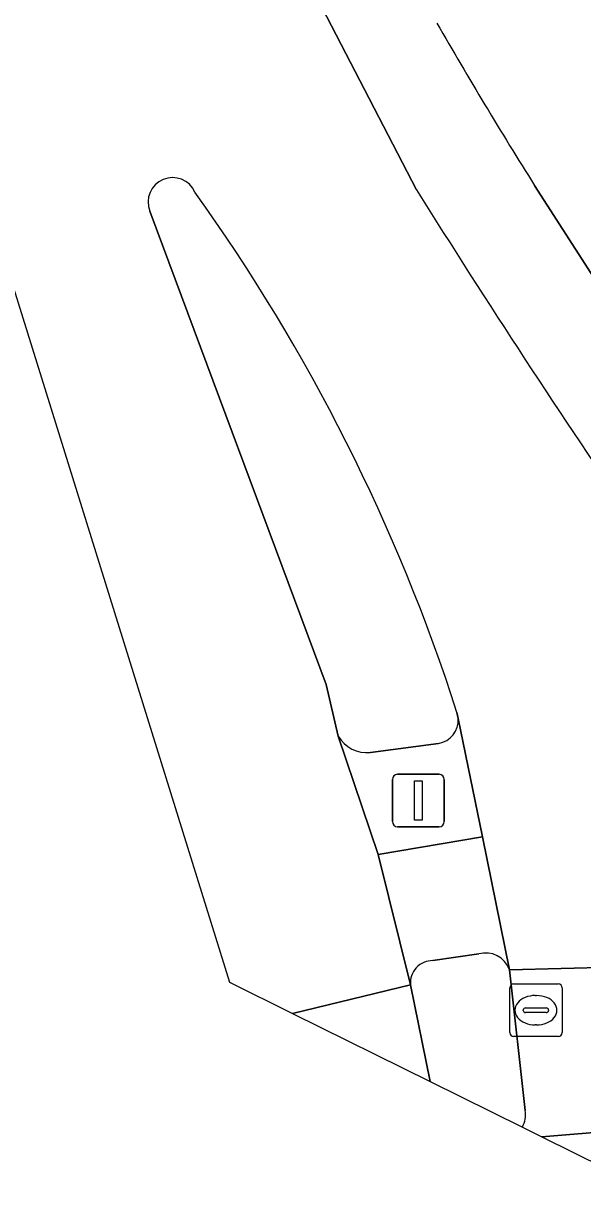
# Model space of a CAD drawing. Extents: x 159489 to 160304, y 383825 to 384531.
# Drawn here: x 159607.69 to 159618.36, y 384085.07 to 384107.17 of the extents above; entities that cross this region are included whole.
import ezdxf

# ---------------------------------------------------------------- set-up
doc = ezdxf.new("R2010")
doc.units = 0
for name, color, linetype in [('IMGEO_Fietspad_gesloten', 7, 'Continuous'), ('IMGEO_Rijbaan_lokaal_gesloten', 7, 'Continuous'), ('IMGEO_Rioolput', 7, 'Continuous'), ('IMGEO_Verkeerseiland_gesloten', 7, 'Continuous'), ('IMGEO_Verkeersregelinstallatiepaal', 7, 'Continuous'), ('IMGEO_Voetpad_open', 7, 'Continuous')]:
    doc.layers.add(name, color=color, linetype=linetype)

msp = doc.modelspace()

# ---------------------------------------------------------------- linework, layer by layer
at = {"layer": 'IMGEO_Fietspad_gesloten'}
for points in [[(159616.962, 384089.129), (159616.444, 384091.664), (159614.457, 384091.329), (159615.073, 384088.843)], [(159615.503, 384089.306), (159616.376, 384089.434)]]:
    msp.add_lwpolyline(points, dxfattribs=at)
for centre, radius, start, end in [((159616.509, 384088.975), 0.478, 18.8216, 106.1864), ((159615.494, 384088.883), 0.423, 88.7509, 185.4818)]:
    msp.add_arc(centre, radius, start, end, dxfattribs=at)
at = {"layer": 'IMGEO_Rijbaan_lokaal_gesloten'}
for points in [[(159615.188, 384103.995), (159609.877, 384114.237), (159607.482, 384119.583), (159605.043, 384126.18), (159600.843, 384137.56), (159602.421, 384138.166), (159599.184, 384145.286), (159592.622, 384157.909), (159592.597, 384157.944), (159592.572, 384157.979), (159592.452, 384158.142), (159589.904, 384162.693), (159588.807, 384162.177), (159588.321, 384161.943), (159587.509, 384161.555), (159590.661, 384156.209), (159611.621, 384088.894), (159612.823, 384088.3)], [(159608.771, 384120.973), (159608.379, 384121.986), (159607.847, 384123.454), (159602.51, 384137.91), (159602.421, 384138.166), (159600.843, 384137.56), (159605.043, 384126.18), (159607.482, 384119.583), (159609.877, 384114.237), (159615.188, 384103.995)], [(159620.213, 384099.959), (159618.759, 384102.029), (159617.442, 384104.076)], [(159612.823, 384088.3), (159612.823, 384088.3), (159615.073, 384088.843), (159614.457, 384091.329), (159613.696, 384093.583), (159613.464, 384094.566), (159610.102, 384103.59)], [(159615.96, 384094.037), (159615.984, 384093.919), (159616.444, 384091.664), (159616.962, 384089.129), (159620.902, 384089.234), (159620.263, 384091.796), (159619.659, 384094.031), (159618.598, 384096.953)], [(159621.531, 384086.711), (159620.902, 384089.234), (159616.962, 384089.129), (159617.26, 384086.449)], [(159612.823, 384088.3), (159615.447, 384087.002), (159615.073, 384088.843), (159612.823, 384088.3), (159612.823, 384088.3)], [(159622.021, 384086.314), (159617.58, 384085.948)], [(159617.58, 384085.948), (159622.021, 384086.314)], [(159617.208, 384086.132), (159617.58, 384085.948)], [(159617.58, 384085.948), (159625.419, 384082.072), (159625.409, 384082.084)]]:
    msp.add_lwpolyline(points, dxfattribs=at)
for centre, radius, start, end in [((159693.38, 384151.895), 89.74, 209.89207, 212.19865), ((159610.535, 384103.763), 0.466, 23.7962, 201.746), ((159775.218, 384204.375), 188.907, 212.09824, 214.42381), ((159775.218, 384204.375), 188.907, 212.09824, 214.42381), ((159581.839, 384083.052), 35.846, 17.8453, 35.6633), ((159616.782, 384086.365), 0.485, 331.3416, 10.027), ((159616.783, 384086.365), 0.485, 331.2677, 331.2931)]:
    msp.add_arc(centre, radius, start, end, dxfattribs=at)
at = {"layer": 'IMGEO_Rioolput'}
for p, q in [((159616.966, 384087.935), (159616.966, 384088.787)), ((159617.041, 384088.861), (159617.893, 384088.861)), ((159617.967, 384088.787), (159617.967, 384087.935)), ((159617.454, 384088.641), (159617.479, 384088.641)), ((159617.225, 384088.355), (159617.225, 384088.367)), ((159617.663, 384088.318), (159617.265, 384088.318)), ((159617.268, 384088.404), (159617.666, 384088.404)), ((159617.709, 384088.367), (159617.709, 384088.355)), ((159617.477, 384088.081), (159617.452, 384088.081)), ((159617.893, 384087.861), (159617.041, 384087.861))]:
    msp.add_line(p, q, dxfattribs=at)
for points in [[(159616.966, 384087.935), (159616.966, 384088.787)], [(159617.041, 384088.861), (159617.893, 384088.861)], [(159617.967, 384088.787), (159617.967, 384087.935)], [(159617.893, 384087.861), (159617.041, 384087.861)]]:
    msp.add_lwpolyline(points, dxfattribs=at)
for centre, radius, start, end in [((159617.043, 384088.785), 0.0765, 91.552, 178.448), ((159617.043, 384088.785), 0.0765, 91.552, 178.448), ((159617.891, 384088.785), 0.0765, 1.552, 88.448), ((159617.891, 384088.785), 0.0765, 1.552, 88.448), ((159617.265, 384088.364), 0.0403, 85.8775, 175.7526), ((159617.262, 384088.354), 0.0366, 178.938, 274.7102), ((159617.666, 384088.361), 0.043, 264.8664, 352.4533), ((159617.67, 384088.366), 0.0386, 1.7309, 96.639), ((159617.043, 384087.937), 0.0765, 181.552, 268.448), ((159617.043, 384087.937), 0.0765, 181.552, 268.448), ((159617.891, 384087.937), 0.0765, 271.552, 358.448), ((159617.891, 384087.937), 0.0765, 271.552, 358.448)]:
    msp.add_arc(centre, radius, start, end, dxfattribs=at)
for centre, major_axis, ratio, start_param, end_param in [((159617.453, 384088.361), (-0.387, 0.002), 0.722429, 4.712389, 7.853982), ((159617.478, 384088.361), (-0.39, 0.002), 0.717154, 1.570796, 4.712389)]:
    msp.add_ellipse(centre, major_axis=major_axis, ratio=ratio, start_param=start_param, end_param=end_param, dxfattribs=at)
at = {"layer": 'IMGEO_Verkeerseiland_gesloten'}
for points in [[(159610.102, 384103.59), (159613.464, 384094.566), (159613.696, 384093.583)], [(159615.984, 384093.919), (159615.96, 384094.037)], [(159614.308, 384093.272), (159615.607, 384093.446)], [(159616.376, 384089.434), (159615.503, 384089.306)], [(159617.26, 384086.449), (159616.962, 384089.129)], [(159615.073, 384088.843), (159615.447, 384087.002)], [(159615.447, 384087.002), (159617.208, 384086.132)]]:
    msp.add_lwpolyline(points, dxfattribs=at)
for centre, radius, start, end in [((159610.535, 384103.763), 0.466, 23.7962, 201.746), ((159581.839, 384083.052), 35.846, 17.8453, 35.6633), ((159615.537, 384093.889), 0.448, 279.0243, 3.8632), ((159614.248, 384093.912), 0.643, 210.7965, 275.3269), ((159616.509, 384088.975), 0.478, 18.8216, 106.1864), ((159615.494, 384088.883), 0.423, 88.7509, 185.4818), ((159616.782, 384086.365), 0.485, 331.3416, 10.027), ((159616.783, 384086.365), 0.485, 331.2677, 331.2931)]:
    msp.add_arc(centre, radius, start, end, dxfattribs=at)
at = {"layer": 'IMGEO_Verkeersregelinstallatiepaal'}
for p, q in [((159614.729, 384091.957), (159614.729, 384092.757)), ((159614.729, 384092.757), (159614.729, 384091.957)), ((159614.829, 384092.857), (159615.619, 384092.857)), ((159615.619, 384092.857), (159614.829, 384092.857)), ((159615.719, 384092.757), (159615.719, 384091.957)), ((159615.719, 384091.957), (159615.719, 384092.757)), ((159615.619, 384091.857), (159614.829, 384091.857)), ((159614.829, 384091.857), (159615.619, 384091.857))]:
    msp.add_line(p, q, dxfattribs=at)
msp.add_lwpolyline([(159615.149, 384092.732), (159615.299, 384092.732), (159615.299, 384091.982), (159615.149, 384091.982), (159615.149, 384092.732)], dxfattribs=at)
for centre, start, end in [((159614.829, 384092.757), 90, 180), ((159614.829, 384092.757), 90, 180), ((159615.619, 384092.757), 0, 90), ((159615.619, 384092.757), 360, 90), ((159614.829, 384091.957), 180, 270), ((159614.829, 384091.957), 180, 270), ((159615.619, 384091.957), 270, 0), ((159615.619, 384091.957), 270, 0)]:
    msp.add_arc(centre, 0.1, start, end, dxfattribs=at)
at = {"layer": 'IMGEO_Voetpad_open'}
for points in [[(159617.442, 384104.076), (159618.759, 384102.029), (159620.213, 384099.959), (159621.961, 384101.971)], [(159613.696, 384093.583), (159614.457, 384091.329), (159616.444, 384091.664), (159615.984, 384093.919)], [(159615.607, 384093.446), (159614.308, 384093.272)]]:
    msp.add_lwpolyline(points, dxfattribs=at)
for centre, radius, start, end in [((159693.38, 384151.895), 89.74, 209.89207, 212.19865), ((159615.537, 384093.889), 0.448, 279.0243, 3.8632), ((159614.248, 384093.912), 0.643, 210.7965, 275.3269)]:
    msp.add_arc(centre, radius, start, end, dxfattribs=at)

doc.saveas('drawing.dxf')
